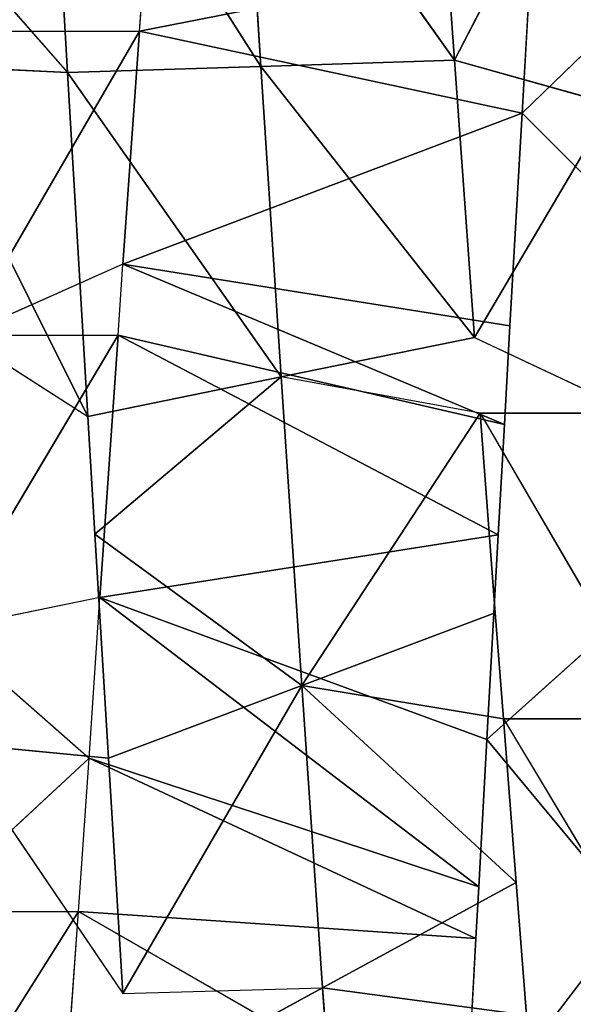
# Model space of a CAD drawing. Extents: x 0 to 40, y 0 to 81.9.
# Tile 254 of 623: x 6.963 to 7.276, y 74.317 to 74.874. Entities that reach past the tile are written whole.
import ezdxf

# ---------------------------------------------------------------- set-up
doc = ezdxf.new("R2010")
doc.units = 0
doc.header["$LTSCALE"] = 25.4
doc.layers.get('0').update_dxf_attribs({"color": 13, "linetype": 'CONTINUOUS'})

# ---------------------------------------------------------------- blocks, each defined once
blk = doc.blocks.new('ICE-TUBE-LED-S-8118_STL')
at = {"color": 0}
for p, q in [((74.532, 15.20896, 44.57718), (74.68842, 15.11002, 44.51393)), ((75.26963, 15.21002, 47.9487), (75.16272, 15.11633, 47.94968)), ((75.167, 15.20408, 47.94975), (74.96837, 15.10485, 47.93639)), ((75.167, 15.20408, 47.94975), (74.96837, 15.10485, 47.93639)), ((75.167, 15.20408, 47.94975), (75.16272, 15.11633, 47.94968)), ((74.68842, 15.19752, 44.51393), (74.68842, 15.11002, 44.51393)), ((74.68842, 15.19752, 44.51393), (74.77519, 15.1041, 44.48694)), ((75.02647, 15.19581, 47.94241), (74.96837, 15.10485, 47.93639)), ((74.84779, 15.1867, 44.46849), (74.77519, 15.1041, 44.48694)), ((74.86592, 15.09797, 44.46445), (74.84779, 15.1867, 44.46849)), ((74.84779, 15.1867, 44.46849), (75.0142, 15.08772, 44.43971)), ((74.84779, 15.1867, 44.46849), (75.0142, 15.08772, 44.43971)), ((74.78366, 15.18118, 47.9054), (74.64212, 15.08494, 47.869)), ((74.78366, 15.18118, 47.9054), (74.77512, 15.09316, 47.90352)), ((75.05436, 15.08491, 44.4355), (75.0142, 15.17522, 44.43971)), ((75.0142, 15.17522, 44.43971), (75.18612, 15.07553, 44.42893)), ((75.0142, 15.17522, 44.43971), (75.18612, 15.07553, 44.42893)), ((75.0142, 15.17522, 44.43971), (75.0142, 15.08772, 44.43971)), ((75.18612, 15.16303, 44.42893), (75.18612, 15.07553, 44.42893)), ((75.16272, 15.11633, 47.94968), (75.35526, 15.12742, 47.94368)), ((75.16272, 15.11633, 47.94968), (75.35526, 15.12742, 47.94368)), ((75.16618, 15.00695, 47.76027), (75.35526, 15.12742, 47.94368)), ((75.16618, 15.00695, 47.76027), (75.35526, 15.12742, 47.94368)), ((74.59791, 15.11651, 44.54814), (74.68842, 15.11002, 44.51393)), ((74.96837, 15.10485, 47.93639), (75.16272, 15.11633, 47.94968)), ((74.96837, 15.10485, 47.93639), (75.16272, 15.11633, 47.94968)), ((74.99072, 14.99548, 47.74827), (75.16272, 15.11633, 47.94968)), ((74.99072, 14.99548, 47.74827), (75.16272, 15.11633, 47.94968)), ((75.16618, 15.00695, 47.76027), (75.16272, 15.11633, 47.94968)), ((75.16618, 15.00695, 47.76027), (75.16272, 15.11633, 47.94968)), ((74.56277, 14.89142, 44.15648), (74.68842, 15.11002, 44.51393)), ((74.56277, 14.89142, 44.15648), (74.68842, 15.11002, 44.51393)), ((74.67315, 14.88535, 44.12205), (74.68842, 15.11002, 44.51393)), ((74.67315, 14.88535, 44.12205), (74.68842, 15.11002, 44.51393)), ((74.68842, 15.11002, 44.51393), (74.77519, 15.1041, 44.48694)), ((74.67315, 14.88535, 44.12205), (74.77519, 15.1041, 44.48694)), ((74.67315, 14.88535, 44.12205), (74.77519, 15.1041, 44.48694)), ((74.70245, 14.88376, 44.1141), (74.77519, 15.1041, 44.48694)), ((74.70245, 14.88376, 44.1141), (74.77519, 15.1041, 44.48694)), ((74.77512, 15.09316, 47.90352), (74.90179, 15.10085, 47.92732)), ((74.77519, 15.1041, 44.48694), (74.86592, 15.09797, 44.46445)), ((74.90179, 15.10085, 47.92732), (74.81623, 14.98378, 47.71859)), ((74.90179, 15.10085, 47.92732), (74.81623, 14.98378, 47.71859)), ((74.90179, 15.10085, 47.92732), (74.96837, 15.10485, 47.93639)), ((74.90179, 15.10085, 47.92732), (74.99072, 14.99548, 47.74827)), ((74.90179, 15.10085, 47.92732), (74.99072, 14.99548, 47.74827)), ((74.96837, 15.10485, 47.93639), (74.99072, 14.99548, 47.74827)), ((74.96837, 15.10485, 47.93639), (74.99072, 14.99548, 47.74827)), ((74.70245, 14.88376, 44.1141), (74.86592, 15.09797, 44.46445)), ((74.70245, 14.88376, 44.1141), (74.86592, 15.09797, 44.46445)), ((74.78576, 14.87922, 44.09414), (74.86592, 15.09797, 44.46445)), ((74.78576, 14.87922, 44.09414), (74.86592, 15.09797, 44.46445)), ((74.90144, 14.87281, 44.07273), (74.86592, 15.09797, 44.46445)), ((74.86592, 15.09797, 44.46445), (75.0142, 15.08772, 44.43971)), ((74.90144, 14.87281, 44.07273), (74.86592, 15.09797, 44.46445)), ((74.86592, 15.09797, 44.46445), (75.0142, 15.08772, 44.43971)), ((74.64212, 15.08494, 47.869), (74.77512, 15.09316, 47.90352)), ((74.64212, 15.08494, 47.869), (74.77512, 15.09316, 47.90352)), ((74.77512, 15.09316, 47.90352), (74.81623, 14.98378, 47.71859)), ((74.77512, 15.09316, 47.90352), (74.81623, 14.98378, 47.71859)), ((74.64212, 15.08494, 47.869), (74.81623, 14.98378, 47.71859)), ((74.64212, 15.08494, 47.869), (74.81623, 14.98378, 47.71859)), ((74.64212, 15.08494, 47.869), (74.64539, 14.97204, 47.67147)), ((74.90144, 14.87281, 44.07273), (75.0142, 15.08772, 44.43971)), ((74.90144, 14.87281, 44.07273), (75.0142, 15.08772, 44.43971)), ((74.96387, 14.86931, 44.06415), (75.0142, 15.08772, 44.43971)), ((74.96387, 14.86931, 44.06415), (75.0142, 15.08772, 44.43971)), ((75.05436, 15.08491, 44.4355), (74.96387, 14.86931, 44.06415)), ((75.05436, 15.08491, 44.4355), (74.96387, 14.86931, 44.06415)), ((75.0142, 15.08772, 44.43971), (75.05436, 15.08491, 44.4355)), ((75.01964, 14.86616, 44.0582), (75.05436, 15.08491, 44.4355)), ((75.01964, 14.86616, 44.0582), (75.05436, 15.08491, 44.4355)), ((75.13975, 14.85929, 44.05088), (75.05436, 15.08491, 44.4355)), ((75.05436, 15.08491, 44.4355), (75.18612, 15.07553, 44.42893)), ((75.13975, 14.85929, 44.05088), (75.05436, 15.08491, 44.4355)), ((75.05436, 15.08491, 44.4355), (75.18612, 15.07553, 44.42893)), ((74.5859, 15.08142, 47.85133), (74.64539, 14.97204, 47.67147)), ((75.13975, 14.85929, 44.05088), (75.18612, 15.07553, 44.42893)), ((75.13975, 14.85929, 44.05088), (75.18612, 15.07553, 44.42893)), ((75.22965, 14.85408, 44.05025), (75.18612, 15.07553, 44.42893)), ((75.18612, 15.07553, 44.42893), (75.24891, 15.07099, 44.4297)), ((75.22965, 14.85408, 44.05025), (75.18612, 15.07553, 44.42893)), ((75.34001, 15.01804, 47.75484), (75.16618, 15.00695, 47.76027)), ((75.34001, 15.01804, 47.75484), (75.16618, 15.00695, 47.76027)), ((75.16964, 14.89758, 47.57085), (75.34001, 15.01804, 47.75484)), ((75.16964, 14.89758, 47.57085), (75.34001, 15.01804, 47.75484)), ((75.16618, 15.00695, 47.76027), (74.99072, 14.99548, 47.74827)), ((75.16618, 15.00695, 47.76027), (74.99072, 14.99548, 47.74827)), ((75.01305, 14.8861, 47.56015), (75.16618, 15.00695, 47.76027)), ((75.01305, 14.8861, 47.56015), (75.16618, 15.00695, 47.76027)), ((75.16618, 15.00695, 47.76027), (75.16964, 14.89758, 47.57085)), ((75.16618, 15.00695, 47.76027), (75.16964, 14.89758, 47.57085)), ((74.81623, 14.98378, 47.71859), (74.99072, 14.99548, 47.74827)), ((74.81623, 14.98378, 47.71859), (74.99072, 14.99548, 47.74827)), ((74.97017, 14.88291, 47.55446), (74.99072, 14.99548, 47.74827)), ((75.01305, 14.8861, 47.56015), (74.99072, 14.99548, 47.74827)), ((74.81623, 14.98378, 47.71859), (74.64539, 14.97204, 47.67147)), ((74.81623, 14.98378, 47.71859), (74.64539, 14.97204, 47.67147)), ((74.81623, 14.98378, 47.71859), (74.7049, 14.86267, 47.49162)), ((74.81623, 14.98378, 47.71859), (74.7049, 14.86267, 47.49162)), ((74.79747, 14.86983, 47.51912), (74.81623, 14.98378, 47.71859)), ((74.79747, 14.86983, 47.51912), (74.81623, 14.98378, 47.71859)), ((74.81623, 14.98378, 47.71859), (74.85735, 14.87441, 47.53366)), ((74.81623, 14.98378, 47.71859), (74.85735, 14.87441, 47.53366)), ((74.64539, 14.97204, 47.67147), (74.48078, 14.96044, 47.6077)), ((74.64539, 14.97204, 47.67147), (74.48078, 14.96044, 47.6077)), ((74.64539, 14.97204, 47.67147), (74.62994, 14.85678, 47.4647)), ((74.64539, 14.97204, 47.67147), (74.62994, 14.85678, 47.4647)), ((74.64539, 14.97204, 47.67147), (74.7049, 14.86267, 47.49162)), ((74.64539, 14.97204, 47.67147), (74.7049, 14.86267, 47.49162)), ((75.31802, 14.90819, 47.56655), (75.16964, 14.89758, 47.57085)), ((75.31802, 14.90819, 47.56655), (75.16964, 14.89758, 47.57085)), ((75.16964, 14.89758, 47.57085), (75.01305, 14.8861, 47.56015)), ((75.16964, 14.89758, 47.57085), (75.01305, 14.8861, 47.56015)), ((75.16964, 14.89758, 47.57085), (75.14478, 14.80827, 47.5702)), ((75.16964, 14.89758, 47.57085), (75.14478, 14.80827, 47.5702)), ((75.16964, 14.89758, 47.57085), (75.31802, 14.82069, 47.56655)), ((75.16964, 14.89758, 47.57085), (75.31802, 14.82069, 47.56655)), ((74.56277, 14.89142, 44.15648), (74.68675, 14.79712, 44.1183)), ((74.56277, 14.89142, 44.15648), (74.67315, 14.88535, 44.12205)), ((74.67315, 14.88535, 44.12205), (74.70245, 14.88376, 44.1141)), ((74.70245, 14.88376, 44.1141), (74.78576, 14.87922, 44.09414)), ((74.97017, 14.88291, 47.55446), (74.79747, 14.78233, 47.51912)), ((74.97017, 14.88291, 47.55446), (74.85735, 14.87441, 47.53366)), ((75.01305, 14.8861, 47.56015), (74.97017, 14.79541, 47.55446)), ((74.97017, 14.88291, 47.55446), (74.97017, 14.79541, 47.55446)), ((75.01305, 14.8861, 47.56015), (75.14478, 14.80827, 47.5702)), ((75.01305, 14.8861, 47.56015), (75.14478, 14.80827, 47.5702)), ((74.78576, 14.87922, 44.09414), (74.68675, 14.79712, 44.1183)), ((74.78576, 14.87922, 44.09414), (74.86842, 14.78715, 44.07811)), ((74.78576, 14.87922, 44.09414), (74.90144, 14.87281, 44.07273)), ((74.85735, 14.87441, 47.53366), (74.79747, 14.86983, 47.51912)), ((74.90144, 14.87281, 44.07273), (74.96387, 14.86931, 44.06415)), ((74.79747, 14.86983, 47.51912), (74.62994, 14.76928, 47.4647)), ((74.79747, 14.86983, 47.51912), (74.7049, 14.86267, 47.49162)), ((74.79747, 14.86983, 47.51912), (74.79747, 14.78233, 47.51912)), ((74.96387, 14.86931, 44.06415), (75.01964, 14.86616, 44.0582)), ((75.01964, 14.86616, 44.0582), (75.13975, 14.85929, 44.05088)), ((74.7049, 14.86267, 47.49162), (74.62994, 14.85678, 47.4647)), ((75.13975, 14.85929, 44.05088), (75.05686, 14.77654, 44.05514)), ((75.13975, 14.85929, 44.05088), (75.22966, 14.76658, 44.05025)), ((75.13975, 14.85929, 44.05088), (75.22965, 14.85408, 44.05025))]:
    blk.add_line(p, q, dxfattribs=at)
mesh = blk.add_polyface(dxfattribs=at)
corners = [(81.99833, 18.65613, 0), (32.39832, 18.53461, 0), (32.39832, 18.65613, 0), (33.41051, 17.76106, 0), (34.4478, 16.85461, 0), (35.42089, 15.87956, 0), (36.32527, 14.84046, 0), (37.15673, 13.74214, 0), (37.91139, 12.58971, 0), (38.58575, 11.38851, 0), (39.17668, 10.14416, 0), (39.68142, 8.86242, 0), (40.09764, 7.54925, 0), (40.42338, 6.21078, 0), (40.65715, 4.85321, 0), (40.79784, 3.48288, 0), (40.84481, 2.10613, 0), (81.99833, -14.44387, 0), (33.41051, -13.5488, 0), (32.39832, -14.44387, 0), (32.39832, -14.32234, 0), (34.4478, -12.64234, 0), (35.42089, -11.6673, 0), (36.32527, -10.6282, 0), (37.15673, -9.52987, 0), (37.91139, -8.37744, 0), (38.58575, -7.17625, 0), (39.17668, -5.93189, 0), (39.68142, -4.65015, 0), (40.09764, -3.33699, 0), (40.42338, -1.99851, 0), (40.65715, -0.64095, 0), (40.79784, 0.72939, 0)]
mesh.append_faces([[corners[k] for k in face] for face in [(0, 1, 2), (18, 19, 20)]], dxfattribs={"vtx0": -1, "color": 0})
mesh.append_faces([[corners[k] for k in face] for face in [(1, 0, 3), (3, 0, 4), (4, 0, 5), (5, 0, 6), (6, 0, 7), (7, 0, 8), (8, 0, 9), (9, 0, 10), (10, 0, 11), (11, 0, 12), (12, 0, 13), (13, 0, 14), (14, 0, 15), (15, 0, 16), (19, 18, 17)]], dxfattribs={"vtx0": -1, "vtx1": -1, "color": 0})
mesh.append_faces([[corners[k] for k in face] for face in [(16, 0, 17), (17, 18, 21), (17, 21, 22), (17, 22, 23), (17, 23, 24), (17, 24, 25), (17, 25, 26), (17, 26, 27), (17, 27, 28), (17, 28, 29), (17, 29, 30), (17, 30, 31), (17, 31, 32), (17, 32, 16)]], dxfattribs={"vtx0": -1, "vtx2": -1, "color": 0})
mesh = blk.add_polyface(dxfattribs=at)
corners = [(81.99833, -14.44387, 92), (32.39832, -14.32234, 92), (32.39832, -14.44387, 92), (33.41051, -13.5488, 92), (34.4478, -12.64234, 92), (35.42089, -11.6673, 92), (36.32527, -10.6282, 92), (37.15673, -9.52987, 92), (37.91139, -8.37744, 92), (38.58575, -7.17625, 92), (39.17668, -5.93189, 92), (39.68142, -4.65015, 92), (40.09764, -3.33699, 92), (40.42338, -1.99851, 92), (40.65715, -0.64095, 92), (40.79784, 0.72939, 92), (40.84481, 2.10613, 92), (33.41051, 17.76106, 92), (32.39832, 18.65613, 92), (32.39832, 18.53461, 92), (81.99833, 18.65613, 92), (34.4478, 16.85461, 92), (35.42089, 15.87956, 92), (36.32527, 14.84046, 92), (37.15673, 13.74214, 92), (37.91139, 12.58971, 92), (38.58575, 11.38851, 92), (39.17668, 10.14416, 92), (39.68142, 8.86242, 92), (40.09764, 7.54925, 92), (40.42338, 6.21078, 92), (40.65715, 4.85321, 92), (40.79784, 3.48288, 92)]
mesh.append_faces([[corners[k] for k in face] for face in [(0, 1, 2), (17, 18, 19)]], dxfattribs={"vtx0": -1, "color": 0})
mesh.append_faces([[corners[k] for k in face] for face in [(1, 0, 3), (3, 0, 4), (4, 0, 5), (5, 0, 6), (6, 0, 7), (7, 0, 8), (8, 0, 9), (9, 0, 10), (10, 0, 11), (11, 0, 12), (12, 0, 13), (13, 0, 14), (14, 0, 15), (15, 0, 16), (18, 17, 20), (20, 16, 0)]], dxfattribs={"vtx0": -1, "vtx1": -1, "color": 0})
mesh.append_faces([[corners[k] for k in face] for face in [(20, 17, 21), (20, 21, 22), (20, 22, 23), (20, 23, 24), (20, 24, 25), (20, 25, 26), (20, 26, 27), (20, 27, 28), (20, 28, 29), (20, 29, 30), (20, 30, 31), (20, 31, 32), (20, 32, 16)]], dxfattribs={"vtx0": -1, "vtx2": -1, "color": 0})
mesh = blk.add_polyface(dxfattribs=at)
corners = [(82.19833, -12.64387, 2), (64.19833, 16.85613, 2), (64.19833, -12.64387, 2), (82.19833, 16.85613, 2)]
mesh.append_faces([[corners[k] for k in face] for face in [(0, 1, 2), (1, 0, 3)]], dxfattribs={"vtx0": -1, "color": 0})
mesh = blk.add_polyface(dxfattribs=at)
corners = [(64.19833, 16.85613, 90), (82.19833, -12.64387, 90), (64.19833, -12.64387, 90), (82.19833, 16.85613, 90)]
mesh.append_faces([[corners[k] for k in face] for face in [(0, 1, 2), (1, 0, 3)]], dxfattribs={"vtx0": -1, "color": 0})
mesh = blk.add_polyface(dxfattribs=at)
corners = [(74.68842, 15.19752, 44.51393), (74.532, 15.20896, 44.57718), (74.532, 15.29646, 44.57718), (74.68842, 15.11002, 44.51393)]
mesh.append_faces([[corners[k] for k in face] for face in [(0, 1, 2), (1, 0, 3)]], dxfattribs={"vtx0": -1, "color": 0})
mesh = blk.add_polyface(dxfattribs=at)
corners = [(75.35526, 15.12742, 47.94368), (75.26963, 15.21002, 47.9487), (75.16272, 15.11633, 47.94968)]
mesh.append_faces([[corners[k] for k in face] for face in [(0, 1, 2)]], dxfattribs={"color": 0})
mesh = blk.add_polyface(dxfattribs=at)
corners = [(75.167, 15.20408, 47.94975), (74.96837, 15.10485, 47.93639), (75.16272, 15.11633, 47.94968)]
mesh.append_faces([[corners[k] for k in face] for face in [(0, 1, 2)]], dxfattribs={"color": 0})
mesh = blk.add_polyface(dxfattribs=at)
corners = [(75.167, 15.20408, 47.94975), (75.02647, 15.19581, 47.94241), (74.96837, 15.10485, 47.93639)]
mesh.append_faces([[corners[k] for k in face] for face in [(0, 1, 2)]], dxfattribs={"color": 0})
mesh = blk.add_polyface(dxfattribs=at)
corners = [(74.84779, 15.1867, 44.46849), (74.77519, 15.1041, 44.48694), (74.68842, 15.19752, 44.51393)]
mesh.append_faces([[corners[k] for k in face] for face in [(0, 1, 2)]], dxfattribs={"color": 0})
mesh = blk.add_polyface(dxfattribs=at)
corners = [(75.0142, 15.08772, 44.43971), (74.86592, 15.09797, 44.46445), (74.84779, 15.1867, 44.46849)]
mesh.append_faces([[corners[k] for k in face] for face in [(0, 1, 2)]], dxfattribs={"color": 0})
mesh = blk.add_polyface(dxfattribs=at)
corners = [(75.0142, 15.08772, 44.43971), (74.84779, 15.1867, 44.46849), (75.0142, 15.17522, 44.43971)]
mesh.append_faces([[corners[k] for k in face] for face in [(0, 1, 2)]], dxfattribs={"color": 0})
mesh = blk.add_polyface(dxfattribs=at)
corners = [(74.78366, 15.18118, 47.9054), (74.64212, 15.08494, 47.869), (74.77512, 15.09316, 47.90352)]
mesh.append_faces([[corners[k] for k in face] for face in [(0, 1, 2)]], dxfattribs={"color": 0})
mesh = blk.add_polyface(dxfattribs=at)
corners = [(75.18612, 15.07553, 44.42893), (75.05436, 15.08491, 44.4355), (75.0142, 15.17522, 44.43971)]
mesh.append_faces([[corners[k] for k in face] for face in [(0, 1, 2)]], dxfattribs={"color": 0})
mesh = blk.add_polyface(dxfattribs=at)
corners = [(75.18612, 15.07553, 44.42893), (75.0142, 15.17522, 44.43971), (75.18612, 15.16303, 44.42893)]
mesh.append_faces([[corners[k] for k in face] for face in [(0, 1, 2)]], dxfattribs={"color": 0})
mesh = blk.add_polyface(dxfattribs=at)
corners = [(75.36059, 15.06281, 44.43729), (75.18612, 15.16303, 44.42893), (75.36059, 15.1503, 44.43729)]
mesh.append_faces([[corners[k] for k in face] for face in [(0, 1, 2)]], dxfattribs={"color": 0})
mesh = blk.add_polyface(dxfattribs=at)
corners = [(75.16272, 15.11633, 47.94968), (75.16618, 15.00695, 47.76027), (75.35526, 15.12742, 47.94368)]
mesh.append_faces([[corners[k] for k in face] for face in [(0, 1, 2)]], dxfattribs={"color": 0})
mesh = blk.add_polyface(dxfattribs=at)
corners = [(75.35526, 15.12742, 47.94368), (75.16618, 15.00695, 47.76027), (75.34001, 15.01804, 47.75484)]
mesh.append_faces([[corners[k] for k in face] for face in [(0, 1, 2)]], dxfattribs={"color": 0})
mesh = blk.add_polyface(dxfattribs=at)
corners = [(74.59791, 15.11651, 44.54814), (74.68842, 15.11002, 44.51393), (74.56277, 14.89142, 44.15648)]
mesh.append_faces([[corners[k] for k in face] for face in [(0, 1, 2)]], dxfattribs={"color": 0})
mesh = blk.add_polyface(dxfattribs=at)
corners = [(75.16272, 15.11633, 47.94968), (74.96837, 15.10485, 47.93639), (74.99072, 14.99548, 47.74827)]
mesh.append_faces([[corners[k] for k in face] for face in [(0, 1, 2)]], dxfattribs={"color": 0})
mesh = blk.add_polyface(dxfattribs=at)
corners = [(75.16272, 15.11633, 47.94968), (74.99072, 14.99548, 47.74827), (75.16618, 15.00695, 47.76027)]
mesh.append_faces([[corners[k] for k in face] for face in [(0, 1, 2)]], dxfattribs={"color": 0})
mesh = blk.add_polyface(dxfattribs=at)
corners = [(74.68842, 15.11002, 44.51393), (74.67315, 14.88535, 44.12205), (74.56277, 14.89142, 44.15648)]
mesh.append_faces([[corners[k] for k in face] for face in [(0, 1, 2)]], dxfattribs={"color": 0})
mesh = blk.add_polyface(dxfattribs=at)
corners = [(74.68842, 15.11002, 44.51393), (74.77519, 15.1041, 44.48694), (74.67315, 14.88535, 44.12205)]
mesh.append_faces([[corners[k] for k in face] for face in [(0, 1, 2)]], dxfattribs={"color": 0})
mesh = blk.add_polyface(dxfattribs=at)
corners = [(74.77519, 15.1041, 44.48694), (74.70245, 14.88376, 44.1141), (74.67315, 14.88535, 44.12205)]
mesh.append_faces([[corners[k] for k in face] for face in [(0, 1, 2)]], dxfattribs={"color": 0})
mesh = blk.add_polyface(dxfattribs=at)
corners = [(74.77519, 15.1041, 44.48694), (74.86592, 15.09797, 44.46445), (74.70245, 14.88376, 44.1141)]
mesh.append_faces([[corners[k] for k in face] for face in [(0, 1, 2)]], dxfattribs={"color": 0})
mesh = blk.add_polyface(dxfattribs=at)
corners = [(74.90179, 15.10085, 47.92732), (74.77512, 15.09316, 47.90352), (74.81623, 14.98378, 47.71859)]
mesh.append_faces([[corners[k] for k in face] for face in [(0, 1, 2)]], dxfattribs={"color": 0})
mesh = blk.add_polyface(dxfattribs=at)
corners = [(74.90179, 15.10085, 47.92732), (74.81623, 14.98378, 47.71859), (74.99072, 14.99548, 47.74827)]
mesh.append_faces([[corners[k] for k in face] for face in [(0, 1, 2)]], dxfattribs={"color": 0})
mesh = blk.add_polyface(dxfattribs=at)
corners = [(74.96837, 15.10485, 47.93639), (74.90179, 15.10085, 47.92732), (74.99072, 14.99548, 47.74827)]
mesh.append_faces([[corners[k] for k in face] for face in [(0, 1, 2)]], dxfattribs={"color": 0})
mesh = blk.add_polyface(dxfattribs=at)
corners = [(74.86592, 15.09797, 44.46445), (74.78576, 14.87922, 44.09414), (74.70245, 14.88376, 44.1141)]
mesh.append_faces([[corners[k] for k in face] for face in [(0, 1, 2)]], dxfattribs={"color": 0})
mesh = blk.add_polyface(dxfattribs=at)
corners = [(74.86592, 15.09797, 44.46445), (74.90144, 14.87281, 44.07273), (74.78576, 14.87922, 44.09414)]
mesh.append_faces([[corners[k] for k in face] for face in [(0, 1, 2)]], dxfattribs={"color": 0})
mesh = blk.add_polyface(dxfattribs=at)
corners = [(74.86592, 15.09797, 44.46445), (75.0142, 15.08772, 44.43971), (74.90144, 14.87281, 44.07273)]
mesh.append_faces([[corners[k] for k in face] for face in [(0, 1, 2)]], dxfattribs={"color": 0})
mesh = blk.add_polyface(dxfattribs=at)
corners = [(74.77512, 15.09316, 47.90352), (74.64212, 15.08494, 47.869), (74.81623, 14.98378, 47.71859)]
mesh.append_faces([[corners[k] for k in face] for face in [(0, 1, 2)]], dxfattribs={"color": 0})
mesh = blk.add_polyface(dxfattribs=at)
corners = [(74.64212, 15.08494, 47.869), (74.64539, 14.97204, 47.67147), (74.81623, 14.98378, 47.71859)]
mesh.append_faces([[corners[k] for k in face] for face in [(0, 1, 2)]], dxfattribs={"color": 0})
mesh = blk.add_polyface(dxfattribs=at)
corners = [(75.0142, 15.08772, 44.43971), (74.96387, 14.86931, 44.06415), (74.90144, 14.87281, 44.07273)]
mesh.append_faces([[corners[k] for k in face] for face in [(0, 1, 2)]], dxfattribs={"color": 0})
mesh = blk.add_polyface(dxfattribs=at)
corners = [(75.0142, 15.08772, 44.43971), (75.05436, 15.08491, 44.4355), (74.96387, 14.86931, 44.06415)]
mesh.append_faces([[corners[k] for k in face] for face in [(0, 1, 2)]], dxfattribs={"color": 0})
mesh = blk.add_polyface(dxfattribs=at)
corners = [(75.05436, 15.08491, 44.4355), (75.01964, 14.86616, 44.0582), (74.96387, 14.86931, 44.06415)]
mesh.append_faces([[corners[k] for k in face] for face in [(0, 1, 2)]], dxfattribs={"color": 0})
mesh = blk.add_polyface(dxfattribs=at)
corners = [(75.05436, 15.08491, 44.4355), (75.13975, 14.85929, 44.05088), (75.01964, 14.86616, 44.0582)]
mesh.append_faces([[corners[k] for k in face] for face in [(0, 1, 2)]], dxfattribs={"color": 0})
mesh = blk.add_polyface(dxfattribs=at)
corners = [(75.05436, 15.08491, 44.4355), (75.18612, 15.07553, 44.42893), (75.13975, 14.85929, 44.05088)]
mesh.append_faces([[corners[k] for k in face] for face in [(0, 1, 2)]], dxfattribs={"color": 0})
mesh = blk.add_polyface(dxfattribs=at)
corners = [(74.5859, 15.08142, 47.85133), (74.48078, 14.96044, 47.6077), (74.64539, 14.97204, 47.67147)]
mesh.append_faces([[corners[k] for k in face] for face in [(0, 1, 2)]], dxfattribs={"color": 0})
mesh = blk.add_polyface(dxfattribs=at)
corners = [(75.18612, 15.07553, 44.42893), (75.22965, 14.85408, 44.05025), (75.13975, 14.85929, 44.05088)]
mesh.append_faces([[corners[k] for k in face] for face in [(0, 1, 2)]], dxfattribs={"color": 0})
mesh = blk.add_polyface(dxfattribs=at)
corners = [(75.24891, 15.07099, 44.4297), (75.22965, 14.85408, 44.05025), (75.18612, 15.07553, 44.42893)]
mesh.append_faces([[corners[k] for k in face] for face in [(0, 1, 2)]], dxfattribs={"color": 0})
mesh = blk.add_polyface(dxfattribs=at)
corners = [(75.16618, 15.00695, 47.76027), (75.16964, 14.89758, 47.57085), (75.34001, 15.01804, 47.75484)]
mesh.append_faces([[corners[k] for k in face] for face in [(0, 1, 2)]], dxfattribs={"color": 0})
mesh = blk.add_polyface(dxfattribs=at)
corners = [(75.34001, 15.01804, 47.75484), (75.16964, 14.89758, 47.57085), (75.31802, 14.90819, 47.56655)]
mesh.append_faces([[corners[k] for k in face] for face in [(0, 1, 2)]], dxfattribs={"color": 0})
mesh = blk.add_polyface(dxfattribs=at)
corners = [(75.16618, 15.00695, 47.76027), (74.99072, 14.99548, 47.74827), (75.01305, 14.8861, 47.56015)]
mesh.append_faces([[corners[k] for k in face] for face in [(0, 1, 2)]], dxfattribs={"color": 0})
mesh = blk.add_polyface(dxfattribs=at)
corners = [(75.16618, 15.00695, 47.76027), (75.01305, 14.8861, 47.56015), (75.16964, 14.89758, 47.57085)]
mesh.append_faces([[corners[k] for k in face] for face in [(0, 1, 2)]], dxfattribs={"color": 0})
mesh = blk.add_polyface(dxfattribs=at)
corners = [(74.97017, 14.88291, 47.55446), (74.81623, 14.98378, 47.71859), (74.85735, 14.87441, 47.53366), (74.99072, 14.99548, 47.74827)]
mesh.append_faces([[corners[k] for k in face] for face in [(0, 1, 2), (1, 0, 3)]], dxfattribs={"vtx0": -1, "color": 0})
mesh = blk.add_polyface(dxfattribs=at)
corners = [(74.81623, 14.98378, 47.71859), (74.64539, 14.97204, 47.67147), (74.7049, 14.86267, 47.49162)]
mesh.append_faces([[corners[k] for k in face] for face in [(0, 1, 2)]], dxfattribs={"color": 0})
mesh = blk.add_polyface(dxfattribs=at)
corners = [(74.81623, 14.98378, 47.71859), (74.7049, 14.86267, 47.49162), (74.79747, 14.86983, 47.51912)]
mesh.append_faces([[corners[k] for k in face] for face in [(0, 1, 2)]], dxfattribs={"color": 0})
mesh = blk.add_polyface(dxfattribs=at)
corners = [(74.81623, 14.98378, 47.71859), (74.79747, 14.86983, 47.51912), (74.85735, 14.87441, 47.53366)]
mesh.append_faces([[corners[k] for k in face] for face in [(0, 1, 2)]], dxfattribs={"color": 0})
mesh = blk.add_polyface(dxfattribs=at)
corners = [(74.64539, 14.97204, 47.67147), (74.48078, 14.96044, 47.6077), (74.62994, 14.85678, 47.4647)]
mesh.append_faces([[corners[k] for k in face] for face in [(0, 1, 2)]], dxfattribs={"color": 0})
mesh = blk.add_polyface(dxfattribs=at)
corners = [(74.64539, 14.97204, 47.67147), (74.62994, 14.85678, 47.4647), (74.7049, 14.86267, 47.49162)]
mesh.append_faces([[corners[k] for k in face] for face in [(0, 1, 2)]], dxfattribs={"color": 0})
mesh = blk.add_polyface(dxfattribs=at)
corners = [(75.31802, 14.90819, 47.56655), (75.16964, 14.89758, 47.57085), (75.31802, 14.82069, 47.56655)]
mesh.append_faces([[corners[k] for k in face] for face in [(0, 1, 2)]], dxfattribs={"color": 0})
mesh = blk.add_polyface(dxfattribs=at)
corners = [(75.16964, 14.89758, 47.57085), (75.01305, 14.8861, 47.56015), (75.14478, 14.80827, 47.5702)]
mesh.append_faces([[corners[k] for k in face] for face in [(0, 1, 2)]], dxfattribs={"color": 0})
mesh = blk.add_polyface(dxfattribs=at)
corners = [(75.31802, 14.82069, 47.56655), (75.16964, 14.89758, 47.57085), (75.14478, 14.80827, 47.5702)]
mesh.append_faces([[corners[k] for k in face] for face in [(0, 1, 2)]], dxfattribs={"color": 0})
mesh = blk.add_polyface(dxfattribs=at)
corners = [(74.68675, 14.79712, 44.1183), (74.51088, 14.80688, 44.17519), (74.56277, 14.89142, 44.15648)]
mesh.append_faces([[corners[k] for k in face] for face in [(0, 1, 2)]], dxfattribs={"color": 0})
mesh = blk.add_polyface(dxfattribs=at)
corners = [(74.97017, 14.79541, 47.55446), (74.79747, 14.78233, 47.51912), (74.79747, 14.69483, 47.51912), (74.97017, 14.88291, 47.55446)]
mesh.append_faces([[corners[k] for k in face] for face in [(0, 1, 2), (1, 0, 3)]], dxfattribs={"vtx0": -1, "color": 0})
mesh = blk.add_polyface(dxfattribs=at)
corners = [(75.14478, 14.80827, 47.5702), (75.01305, 14.8861, 47.56015), (74.97017, 14.79541, 47.55446)]
mesh.append_faces([[corners[k] for k in face] for face in [(0, 1, 2)]], dxfattribs={"color": 0})
mesh = blk.add_polyface(dxfattribs=at)
corners = [(74.86842, 14.78715, 44.07811), (74.68675, 14.79712, 44.1183), (74.78576, 14.87922, 44.09414)]
mesh.append_faces([[corners[k] for k in face] for face in [(0, 1, 2)]], dxfattribs={"color": 0})
mesh = blk.add_polyface(dxfattribs=at)
corners = [(74.79747, 14.78233, 47.51912), (74.62994, 14.76928, 47.4647), (74.62994, 14.68178, 47.4647), (74.79747, 14.86983, 47.51912)]
mesh.append_faces([[corners[k] for k in face] for face in [(0, 1, 2), (1, 0, 3)]], dxfattribs={"vtx0": -1, "color": 0})
mesh = blk.add_polyface(dxfattribs=at)
corners = [(75.22966, 14.76658, 44.05025), (75.05686, 14.77654, 44.05514), (75.13975, 14.85929, 44.05088)]
mesh.append_faces([[corners[k] for k in face] for face in [(0, 1, 2)]], dxfattribs={"color": 0})

msp = doc.modelspace()

# ---------------------------------------------------------------- block references
at = {"color": 8, "rotation": 90.00000000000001}
msp.add_blockref('ICE-TUBE-LED-S-8118_STL', (22.10613, -0.3188, 254.70001), dxfattribs=at)

doc.saveas('drawing.dxf')
